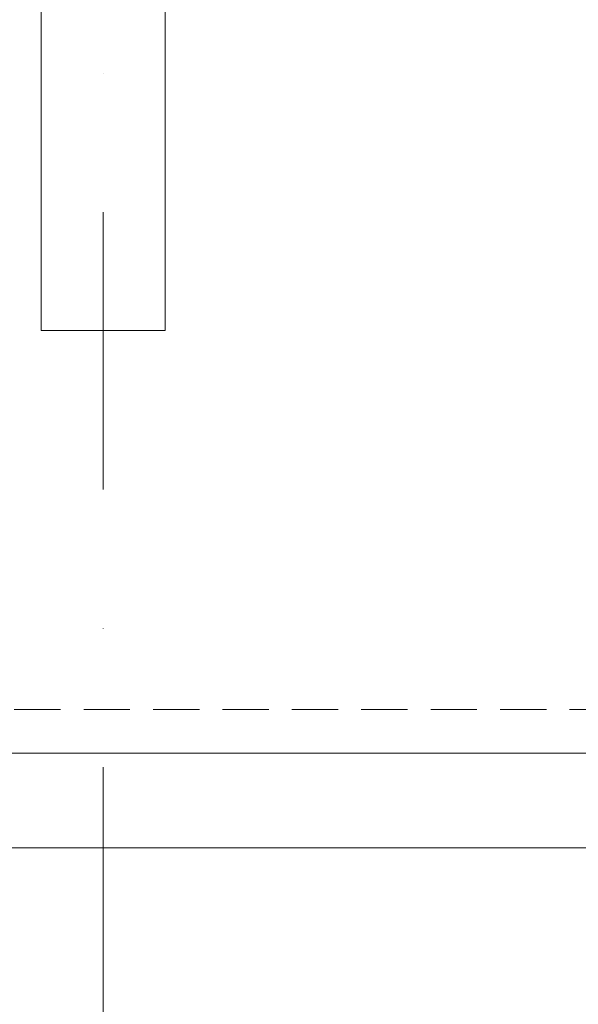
# Model space of a CAD drawing. Header units: millimetres. Extents: x -1695604 to 5289369, y -1488057 to 2187451.
# Tile 579 of 656: x 414435 to 415202, y 148615 to 149967. Entities that reach past the tile are written whole.
import ezdxf

# ---------------------------------------------------------------- set-up
doc = ezdxf.new("R2010")
doc.units = ezdxf.units.MM
for name, pattern in [('CENTERX2', [101.6, 63.5, -12.7, 12.7, -12.7]), ('DASHDOT', [25.4, 12.7, -6.35, 0, -6.35]), ('DASHED', [19.05, 12.7, -6.35]), ('HIDDEN', [9.525, 6.35, -3.175])]:
    doc.linetypes.add(name, pattern=pattern)
doc.layers.get('Defpoints').update_dxf_attribs({"color": 8})
for name, color, linetype, lineweight in [('A99_FVE', 30, 'Continuous', 5), ('A99_N_kce-pod', 7, 'DASHED', 20), ('A99_N_koty-200', 5, 'Continuous', 5), ('A99_N_koty-200 @ 1', 5, 'Continuous', 5), ('A99_N_koty-200 @ 10', 5, 'Continuous', 5), ('A99_N_koty-200 @ 100', 5, 'Continuous', 5), ('A99_N_koty-200 @ 200', 5, 'Continuous', 5), ('A99_N_koty-200 @ 250 (1)', 5, 'Continuous', 5), ('A99_N_koty-200 @ 250 (2)', 5, 'Continuous', 5), ('A99_N_koty-200 @ 400', 5, 'Continuous', 5), ('A99_S_kce-pohl', 7, 'Continuous', 5), ('A99_S_osy', 1, 'CENTERX2', 5)]:
    doc.layers.add(name, color=color, linetype=linetype, lineweight=lineweight)
doc.styles.add('A99_kota', font='isocpeur.ttf', dxfattribs={"height": 2})
doc.dimstyles.new('A99_kota_200 new', dxfattribs={"dimscale": 200, "dimtxt": 2, "dimasz": 1.2, "dimexe": 0.5, "dimexo": 1.5, "dimgap": 0.3, "dimtad": 1, "dimdec": 0, "dimzin": 3, "dimdsep": 46, "dimtxsty": 'A99_kota', "dimblk": 'ARCHTICK', "dimcen": 2.5, "dimazin": 2, "dimtfac": 0.75, "dimtdec": 0, "dimtmove": 2, "dimatfit": 0, "dimfxl": 0, "dimtolj": 1, "dimtzin": 0, "dimlwd": 5, "dimlwe": 5, "dimarcsym": 0})

# ---------------------------------------------------------------- blocks, each defined once
blk = doc.blocks.new('_ArchTick')
at = {"color": 0, "linetype": 'ByBlock', "const_width": 0.15}
blk.add_lwpolyline([(-0.5, -0.5), (0.5, 0.5)], dxfattribs=at)
blk = doc.blocks.new('*D4576')
at = {"layer": 'A99_N_koty-200', "color": 0, "linetype": 'Continuous', "lineweight": 5, "ltscale": 10, "transparency": 16777216}
for p, q in [((414550, 146925), (414550, 146475)), ((420550, 146925), (420550, 146475)), ((420550, 146525), (414550, 146525))]:
    blk.add_line(p, q, dxfattribs=at)
at = {"layer": 'Defpoints', "color": 0, "linetype": 'Continuous', "lineweight": 18, "ltscale": 10, "transparency": 16777216}
for p in [(414550, 149400), (420550, 149400), (414550, 146525)]:
    blk.add_point(p, dxfattribs=at)
at = {"layer": 'A99_N_koty-200', "color": 0, "linetype": 'Continuous', "lineweight": 5, "ltscale": 10, "transparency": 16777216, "xscale": 120, "yscale": 120, "zscale": 120, "rotation": 180}
blk.add_blockref('_ArchTick', (414550, 146525), dxfattribs=at)
at = {"layer": 'A99_N_koty-200', "color": 0, "linetype": 'Continuous', "lineweight": 5, "ltscale": 10, "transparency": 16777216, "xscale": 120, "yscale": 120, "zscale": 120}
blk.add_blockref('_ArchTick', (420550, 146525), dxfattribs=at)
at = {"layer": 'A99_N_koty-200', "color": 0, "linetype": 'Continuous', "ltscale": 10, "transparency": 16777216, "insert": (417550, 146655), "char_height": 200, "attachment_point": 5, "style": 'A99_kota'}
blk.add_mtext('\\A1;6000', dxfattribs=at)
blk = doc.blocks.new('*D4577')
at = {"layer": 'A99_N_koty-200', "color": 0, "linetype": 'Continuous', "lineweight": 5, "ltscale": 10, "transparency": 16777216}
for p, q in [((414550, 147325), (414550, 146425)), ((420550, 147325), (420550, 146425)), ((420550, 146525), (414550, 146525))]:
    blk.add_line(p, q, dxfattribs=at)
at = {"layer": 'Defpoints', "color": 0, "linetype": 'Continuous', "lineweight": 18, "ltscale": 10, "transparency": 16777216}
for p in [(414550, 149400), (420550, 149400), (414550, 146525)]:
    blk.add_point(p, dxfattribs=at)
at = {"layer": 'A99_N_koty-200', "color": 0, "linetype": 'Continuous', "lineweight": 5, "ltscale": 10, "transparency": 16777216, "xscale": 240, "yscale": 240, "zscale": 240, "rotation": 180}
blk.add_blockref('_ArchTick', (414550, 146525), dxfattribs=at)
at = {"layer": 'A99_N_koty-200', "color": 0, "linetype": 'Continuous', "lineweight": 5, "ltscale": 10, "transparency": 16777216, "xscale": 240, "yscale": 240, "zscale": 240}
blk.add_blockref('_ArchTick', (420550, 146525), dxfattribs=at)
at = {"layer": 'A99_N_koty-200', "color": 0, "linetype": 'Continuous', "ltscale": 10, "transparency": 16777216, "insert": (417550, 146785), "char_height": 400, "attachment_point": 5, "style": 'A99_kota'}
blk.add_mtext('\\A1;6000', dxfattribs=at)
blk = doc.blocks.new('*D4578')
at = {"layer": 'A99_N_koty-200', "color": 0, "linetype": 'Continuous', "lineweight": 5, "ltscale": 10, "transparency": 16777216}
for p, q in [((414550, 146529), (414550, 146524.5)), ((420550, 146525), (414550, 146525)), ((420550, 146529), (420550, 146524.5))]:
    blk.add_line(p, q, dxfattribs=at)
at = {"layer": 'Defpoints', "color": 0, "linetype": 'Continuous', "lineweight": 18, "ltscale": 10, "transparency": 16777216}
for p in [(414550, 149400), (420550, 149400), (414550, 146525)]:
    blk.add_point(p, dxfattribs=at)
at = {"layer": 'A99_N_koty-200', "color": 0, "linetype": 'Continuous', "lineweight": 5, "ltscale": 10, "transparency": 16777216, "xscale": 1.2, "yscale": 1.2, "zscale": 1.2, "rotation": 180}
blk.add_blockref('_ArchTick', (414550, 146525), dxfattribs=at)
at = {"layer": 'A99_N_koty-200', "color": 0, "linetype": 'Continuous', "lineweight": 5, "ltscale": 10, "transparency": 16777216, "xscale": 1.2, "yscale": 1.2, "zscale": 1.2}
blk.add_blockref('_ArchTick', (420550, 146525), dxfattribs=at)
at = {"layer": 'A99_N_koty-200', "color": 0, "linetype": 'Continuous', "ltscale": 10, "transparency": 16777216, "insert": (417550, 146526.3), "char_height": 2, "attachment_point": 5, "style": 'A99_kota'}
blk.add_mtext('\\A1;6000', dxfattribs=at)
blk = doc.blocks.new('*D4579')
at = {"layer": 'A99_N_koty-200', "color": 0, "linetype": 'Continuous', "lineweight": 5, "ltscale": 10, "transparency": 16777216}
for p, q in [((414550, 148125), (414550, 146325)), ((420550, 148125), (420550, 146325)), ((420550, 146525), (414550, 146525))]:
    blk.add_line(p, q, dxfattribs=at)
at = {"layer": 'Defpoints', "color": 0, "linetype": 'Continuous', "lineweight": 18, "ltscale": 10, "transparency": 16777216}
for p in [(414550, 149400), (420550, 149400), (414550, 146525)]:
    blk.add_point(p, dxfattribs=at)
at = {"layer": 'A99_N_koty-200', "color": 0, "linetype": 'Continuous', "lineweight": 5, "ltscale": 10, "transparency": 16777216, "xscale": 480, "yscale": 480, "zscale": 480, "rotation": 180}
blk.add_blockref('_ArchTick', (414550, 146525), dxfattribs=at)
at = {"layer": 'A99_N_koty-200', "color": 0, "linetype": 'Continuous', "lineweight": 5, "ltscale": 10, "transparency": 16777216, "xscale": 480, "yscale": 480, "zscale": 480}
blk.add_blockref('_ArchTick', (420550, 146525), dxfattribs=at)
at = {"layer": 'A99_N_koty-200', "color": 0, "linetype": 'Continuous', "ltscale": 10, "transparency": 16777216, "insert": (417550, 147045), "char_height": 800, "attachment_point": 5, "style": 'A99_kota'}
blk.add_mtext('\\A1;6000', dxfattribs=at)
blk = doc.blocks.new('*D4580')
at = {"layer": 'A99_N_koty-200', "color": 0, "linetype": 'Continuous', "lineweight": 5, "ltscale": 10, "transparency": 16777216}
for p, q in [((414550, 146565), (414550, 146520)), ((420550, 146565), (420550, 146520)), ((420550, 146525), (414550, 146525))]:
    blk.add_line(p, q, dxfattribs=at)
at = {"layer": 'Defpoints', "color": 0, "linetype": 'Continuous', "lineweight": 18, "ltscale": 10, "transparency": 16777216}
for p in [(414550, 149400), (420550, 149400), (414550, 146525)]:
    blk.add_point(p, dxfattribs=at)
at = {"layer": 'A99_N_koty-200', "color": 0, "linetype": 'Continuous', "lineweight": 5, "ltscale": 10, "transparency": 16777216, "xscale": 12, "yscale": 12, "zscale": 12, "rotation": 180}
blk.add_blockref('_ArchTick', (414550, 146525), dxfattribs=at)
at = {"layer": 'A99_N_koty-200', "color": 0, "linetype": 'Continuous', "lineweight": 5, "ltscale": 10, "transparency": 16777216, "xscale": 12, "yscale": 12, "zscale": 12}
blk.add_blockref('_ArchTick', (420550, 146525), dxfattribs=at)
at = {"layer": 'A99_N_koty-200', "color": 0, "linetype": 'Continuous', "ltscale": 10, "transparency": 16777216, "insert": (417550, 146538), "char_height": 20, "attachment_point": 5, "style": 'A99_kota'}
blk.add_mtext('\\A1;6000', dxfattribs=at)
blk = doc.blocks.new('*D4581')
at = {"layer": 'A99_N_koty-200', "color": 0, "linetype": 'Continuous', "lineweight": 5, "ltscale": 10, "transparency": 16777216}
for p, q in [((414550, 147525), (414550, 146400)), ((420550, 147525), (420550, 146400)), ((420550, 146525), (414550, 146525))]:
    blk.add_line(p, q, dxfattribs=at)
at = {"layer": 'Defpoints', "color": 0, "linetype": 'Continuous', "lineweight": 18, "ltscale": 10, "transparency": 16777216}
for p in [(414550, 149400), (420550, 149400), (414550, 146525)]:
    blk.add_point(p, dxfattribs=at)
at = {"layer": 'A99_N_koty-200', "color": 0, "linetype": 'Continuous', "lineweight": 5, "ltscale": 10, "transparency": 16777216, "xscale": 300, "yscale": 300, "zscale": 300, "rotation": 180}
blk.add_blockref('_ArchTick', (414550, 146525), dxfattribs=at)
at = {"layer": 'A99_N_koty-200', "color": 0, "linetype": 'Continuous', "lineweight": 5, "ltscale": 10, "transparency": 16777216, "xscale": 300, "yscale": 300, "zscale": 300}
blk.add_blockref('_ArchTick', (420550, 146525), dxfattribs=at)
at = {"layer": 'A99_N_koty-200', "color": 0, "linetype": 'Continuous', "ltscale": 10, "transparency": 16777216, "insert": (417550, 146850), "char_height": 500, "attachment_point": 5, "style": 'A99_kota'}
blk.add_mtext('\\A1;6000', dxfattribs=at)
blk = doc.blocks.new('*D4582')
at = {"layer": 'A99_N_koty-200', "color": 0, "linetype": 'Continuous', "lineweight": 5, "ltscale": 10, "transparency": 16777216}
for p, q in [((414550, 147525), (414550, 146400)), ((420550, 147525), (420550, 146400)), ((420550, 146525), (414550, 146525))]:
    blk.add_line(p, q, dxfattribs=at)
at = {"layer": 'Defpoints', "color": 0, "linetype": 'Continuous', "lineweight": 18, "ltscale": 10, "transparency": 16777216}
for p in [(414550, 149400), (420550, 149400), (414550, 146525)]:
    blk.add_point(p, dxfattribs=at)
at = {"layer": 'A99_N_koty-200', "color": 0, "linetype": 'Continuous', "lineweight": 5, "ltscale": 10, "transparency": 16777216, "xscale": 300, "yscale": 300, "zscale": 300, "rotation": 180}
blk.add_blockref('_ArchTick', (414550, 146525), dxfattribs=at)
at = {"layer": 'A99_N_koty-200', "color": 0, "linetype": 'Continuous', "lineweight": 5, "ltscale": 10, "transparency": 16777216, "xscale": 300, "yscale": 300, "zscale": 300}
blk.add_blockref('_ArchTick', (420550, 146525), dxfattribs=at)
at = {"layer": 'A99_N_koty-200', "color": 0, "linetype": 'Continuous', "ltscale": 10, "transparency": 16777216, "insert": (417550, 146850), "char_height": 500, "attachment_point": 5, "style": 'A99_kota'}
blk.add_mtext('\\A1;6000', dxfattribs=at)
blk = doc.blocks.new('*D4584')
at = {"layer": 'A99_N_koty-200', "color": 0, "linetype": 'Continuous', "lineweight": 5, "ltscale": 10, "transparency": 16777216}
for p, q in [((402550, 146925), (402550, 146475)), ((414550, 146925), (414550, 146475)), ((414550, 146525), (402550, 146525))]:
    blk.add_line(p, q, dxfattribs=at)
at = {"layer": 'Defpoints', "color": 0, "linetype": 'Continuous', "lineweight": 18, "ltscale": 10, "transparency": 16777216}
for p in [(402550, 149400), (414550, 149400), (402550, 146525)]:
    blk.add_point(p, dxfattribs=at)
at = {"layer": 'A99_N_koty-200', "color": 0, "linetype": 'Continuous', "lineweight": 5, "ltscale": 10, "transparency": 16777216, "xscale": 120, "yscale": 120, "zscale": 120, "rotation": 180}
blk.add_blockref('_ArchTick', (402550, 146525), dxfattribs=at)
at = {"layer": 'A99_N_koty-200', "color": 0, "linetype": 'Continuous', "lineweight": 5, "ltscale": 10, "transparency": 16777216, "xscale": 120, "yscale": 120, "zscale": 120}
blk.add_blockref('_ArchTick', (414550, 146525), dxfattribs=at)
at = {"layer": 'A99_N_koty-200', "color": 0, "linetype": 'Continuous', "ltscale": 10, "transparency": 16777216, "insert": (408550, 146655), "char_height": 200, "attachment_point": 5, "style": 'A99_kota'}
blk.add_mtext('\\A1;12000', dxfattribs=at)
blk = doc.blocks.new('*D4585')
at = {"layer": 'A99_N_koty-200', "color": 0, "linetype": 'Continuous', "lineweight": 5, "ltscale": 10, "transparency": 16777216}
for p, q in [((402550, 147325), (402550, 146425)), ((414550, 147325), (414550, 146425)), ((414550, 146525), (402550, 146525))]:
    blk.add_line(p, q, dxfattribs=at)
at = {"layer": 'Defpoints', "color": 0, "linetype": 'Continuous', "lineweight": 18, "ltscale": 10, "transparency": 16777216}
for p in [(402550, 149400), (414550, 149400), (402550, 146525)]:
    blk.add_point(p, dxfattribs=at)
at = {"layer": 'A99_N_koty-200', "color": 0, "linetype": 'Continuous', "lineweight": 5, "ltscale": 10, "transparency": 16777216, "xscale": 240, "yscale": 240, "zscale": 240, "rotation": 180}
blk.add_blockref('_ArchTick', (402550, 146525), dxfattribs=at)
at = {"layer": 'A99_N_koty-200', "color": 0, "linetype": 'Continuous', "lineweight": 5, "ltscale": 10, "transparency": 16777216, "xscale": 240, "yscale": 240, "zscale": 240}
blk.add_blockref('_ArchTick', (414550, 146525), dxfattribs=at)
at = {"layer": 'A99_N_koty-200', "color": 0, "linetype": 'Continuous', "ltscale": 10, "transparency": 16777216, "insert": (408550, 146785), "char_height": 400, "attachment_point": 5, "style": 'A99_kota'}
blk.add_mtext('\\A1;12000', dxfattribs=at)
blk = doc.blocks.new('*D4586')
at = {"layer": 'A99_N_koty-200', "color": 0, "linetype": 'Continuous', "lineweight": 5, "ltscale": 10, "transparency": 16777216}
for p, q in [((402550, 146529), (402550, 146524.5)), ((414550, 146525), (402550, 146525)), ((414550, 146529), (414550, 146524.5))]:
    blk.add_line(p, q, dxfattribs=at)
at = {"layer": 'Defpoints', "color": 0, "linetype": 'Continuous', "lineweight": 18, "ltscale": 10, "transparency": 16777216}
for p in [(402550, 149400), (414550, 149400), (402550, 146525)]:
    blk.add_point(p, dxfattribs=at)
at = {"layer": 'A99_N_koty-200', "color": 0, "linetype": 'Continuous', "lineweight": 5, "ltscale": 10, "transparency": 16777216, "xscale": 1.2, "yscale": 1.2, "zscale": 1.2, "rotation": 180}
blk.add_blockref('_ArchTick', (402550, 146525), dxfattribs=at)
at = {"layer": 'A99_N_koty-200', "color": 0, "linetype": 'Continuous', "lineweight": 5, "ltscale": 10, "transparency": 16777216, "xscale": 1.2, "yscale": 1.2, "zscale": 1.2}
blk.add_blockref('_ArchTick', (414550, 146525), dxfattribs=at)
at = {"layer": 'A99_N_koty-200', "color": 0, "linetype": 'Continuous', "ltscale": 10, "transparency": 16777216, "insert": (408550, 146526.3), "char_height": 2, "attachment_point": 5, "style": 'A99_kota'}
blk.add_mtext('\\A1;12000', dxfattribs=at)
blk = doc.blocks.new('*D4587')
at = {"layer": 'A99_N_koty-200', "color": 0, "linetype": 'Continuous', "lineweight": 5, "ltscale": 10, "transparency": 16777216}
for p, q in [((402550, 148125), (402550, 146325)), ((414550, 148125), (414550, 146325)), ((414550, 146525), (402550, 146525))]:
    blk.add_line(p, q, dxfattribs=at)
at = {"layer": 'Defpoints', "color": 0, "linetype": 'Continuous', "lineweight": 18, "ltscale": 10, "transparency": 16777216}
for p in [(402550, 149400), (414550, 149400), (402550, 146525)]:
    blk.add_point(p, dxfattribs=at)
at = {"layer": 'A99_N_koty-200', "color": 0, "linetype": 'Continuous', "lineweight": 5, "ltscale": 10, "transparency": 16777216, "xscale": 480, "yscale": 480, "zscale": 480, "rotation": 180}
blk.add_blockref('_ArchTick', (402550, 146525), dxfattribs=at)
at = {"layer": 'A99_N_koty-200', "color": 0, "linetype": 'Continuous', "lineweight": 5, "ltscale": 10, "transparency": 16777216, "xscale": 480, "yscale": 480, "zscale": 480}
blk.add_blockref('_ArchTick', (414550, 146525), dxfattribs=at)
at = {"layer": 'A99_N_koty-200', "color": 0, "linetype": 'Continuous', "ltscale": 10, "transparency": 16777216, "insert": (408550, 147045), "char_height": 800, "attachment_point": 5, "style": 'A99_kota'}
blk.add_mtext('\\A1;12000', dxfattribs=at)
blk = doc.blocks.new('*D4588')
at = {"layer": 'A99_N_koty-200', "color": 0, "linetype": 'Continuous', "lineweight": 5, "ltscale": 10, "transparency": 16777216}
for p, q in [((402550, 146565), (402550, 146520)), ((414550, 146565), (414550, 146520)), ((414550, 146525), (402550, 146525))]:
    blk.add_line(p, q, dxfattribs=at)
at = {"layer": 'Defpoints', "color": 0, "linetype": 'Continuous', "lineweight": 18, "ltscale": 10, "transparency": 16777216}
for p in [(402550, 149400), (414550, 149400), (402550, 146525)]:
    blk.add_point(p, dxfattribs=at)
at = {"layer": 'A99_N_koty-200', "color": 0, "linetype": 'Continuous', "lineweight": 5, "ltscale": 10, "transparency": 16777216, "xscale": 12, "yscale": 12, "zscale": 12, "rotation": 180}
blk.add_blockref('_ArchTick', (402550, 146525), dxfattribs=at)
at = {"layer": 'A99_N_koty-200', "color": 0, "linetype": 'Continuous', "lineweight": 5, "ltscale": 10, "transparency": 16777216, "xscale": 12, "yscale": 12, "zscale": 12}
blk.add_blockref('_ArchTick', (414550, 146525), dxfattribs=at)
at = {"layer": 'A99_N_koty-200', "color": 0, "linetype": 'Continuous', "ltscale": 10, "transparency": 16777216, "insert": (408550, 146538), "char_height": 20, "attachment_point": 5, "style": 'A99_kota'}
blk.add_mtext('\\A1;12000', dxfattribs=at)
blk = doc.blocks.new('*D4589')
at = {"layer": 'A99_N_koty-200', "color": 0, "linetype": 'Continuous', "lineweight": 5, "ltscale": 10, "transparency": 16777216}
for p, q in [((402550, 147525), (402550, 146400)), ((414550, 147525), (414550, 146400)), ((414550, 146525), (402550, 146525))]:
    blk.add_line(p, q, dxfattribs=at)
at = {"layer": 'Defpoints', "color": 0, "linetype": 'Continuous', "lineweight": 18, "ltscale": 10, "transparency": 16777216}
for p in [(402550, 149400), (414550, 149400), (402550, 146525)]:
    blk.add_point(p, dxfattribs=at)
at = {"layer": 'A99_N_koty-200', "color": 0, "linetype": 'Continuous', "lineweight": 5, "ltscale": 10, "transparency": 16777216, "xscale": 300, "yscale": 300, "zscale": 300, "rotation": 180}
blk.add_blockref('_ArchTick', (402550, 146525), dxfattribs=at)
at = {"layer": 'A99_N_koty-200', "color": 0, "linetype": 'Continuous', "lineweight": 5, "ltscale": 10, "transparency": 16777216, "xscale": 300, "yscale": 300, "zscale": 300}
blk.add_blockref('_ArchTick', (414550, 146525), dxfattribs=at)
at = {"layer": 'A99_N_koty-200', "color": 0, "linetype": 'Continuous', "ltscale": 10, "transparency": 16777216, "insert": (408550, 146850), "char_height": 500, "attachment_point": 5, "style": 'A99_kota'}
blk.add_mtext('\\A1;12000', dxfattribs=at)
blk = doc.blocks.new('*D4590')
at = {"layer": 'A99_N_koty-200', "color": 0, "linetype": 'Continuous', "lineweight": 5, "ltscale": 10, "transparency": 16777216}
for p, q in [((402550, 147525), (402550, 146400)), ((414550, 147525), (414550, 146400)), ((414550, 146525), (402550, 146525))]:
    blk.add_line(p, q, dxfattribs=at)
at = {"layer": 'Defpoints', "color": 0, "linetype": 'Continuous', "lineweight": 18, "ltscale": 10, "transparency": 16777216}
for p in [(402550, 149400), (414550, 149400), (402550, 146525)]:
    blk.add_point(p, dxfattribs=at)
at = {"layer": 'A99_N_koty-200', "color": 0, "linetype": 'Continuous', "lineweight": 5, "ltscale": 10, "transparency": 16777216, "xscale": 300, "yscale": 300, "zscale": 300, "rotation": 180}
blk.add_blockref('_ArchTick', (402550, 146525), dxfattribs=at)
at = {"layer": 'A99_N_koty-200', "color": 0, "linetype": 'Continuous', "lineweight": 5, "ltscale": 10, "transparency": 16777216, "xscale": 300, "yscale": 300, "zscale": 300}
blk.add_blockref('_ArchTick', (414550, 146525), dxfattribs=at)
at = {"layer": 'A99_N_koty-200', "color": 0, "linetype": 'Continuous', "ltscale": 10, "transparency": 16777216, "insert": (408550, 146850), "char_height": 500, "attachment_point": 5, "style": 'A99_kota'}
blk.add_mtext('\\A1;12000', dxfattribs=at)
blk = doc.blocks.new('*U5973')
at = {"layer": 'A99_N_koty-200 @ 1', "linetype": 'Continuous', "ltscale": 10}
dim = blk.add_linear_dim(base=(414550, 146525), p1=(420550, 149400), p2=(414550, 149400), angle=180, dimstyle='A99_kota_200 new', override={"dimscale": 1, "dimtix": 1, "dimtofl": 1, "dimtmove": 1, "dimatfit": 1}, dxfattribs=at)
dim.commit()
dim.dimension.update_dxf_attribs({"geometry": '*D4578', "text_midpoint": (417550, 146526.3)})
at = {"layer": 'A99_N_koty-200 @ 10', "linetype": 'Continuous', "ltscale": 10}
dim = blk.add_linear_dim(base=(414550, 146525), p1=(420550, 149400), p2=(414550, 149400), angle=180, dimstyle='A99_kota_200 new', override={"dimscale": 10, "dimtix": 1, "dimtofl": 1, "dimtmove": 1, "dimatfit": 1}, dxfattribs=at)
dim.commit()
dim.dimension.update_dxf_attribs({"geometry": '*D4580', "text_midpoint": (417550, 146538)})
at = {"layer": 'A99_N_koty-200 @ 100', "linetype": 'Continuous', "ltscale": 10}
dim = blk.add_linear_dim(base=(414550, 146525), p1=(420550, 149400), p2=(414550, 149400), angle=180, dimstyle='A99_kota_200 new', override={"dimscale": 100, "dimtix": 1, "dimtofl": 1, "dimtmove": 1, "dimatfit": 1}, dxfattribs=at)
dim.commit()
dim.dimension.update_dxf_attribs({"geometry": '*D4576', "text_midpoint": (417550, 146655)})
at = {"layer": 'A99_N_koty-200 @ 200', "linetype": 'Continuous', "ltscale": 10}
dim = blk.add_linear_dim(base=(414550, 146525), p1=(420550, 149400), p2=(414550, 149400), angle=180, dimstyle='A99_kota_200 new', override={"dimscale": 200, "dimtix": 1, "dimtofl": 1, "dimtmove": 1, "dimatfit": 1}, dxfattribs=at)
dim.commit()
dim.dimension.update_dxf_attribs({"geometry": '*D4577', "text_midpoint": (417550, 146785)})
at = {"layer": 'A99_N_koty-200 @ 250 (1)', "linetype": 'Continuous', "ltscale": 10}
dim = blk.add_linear_dim(base=(414550, 146525), p1=(420550, 149400), p2=(414550, 149400), angle=180, dimstyle='A99_kota_200 new', override={"dimscale": 250, "dimtix": 1, "dimtofl": 1, "dimtmove": 1, "dimatfit": 1}, dxfattribs=at)
dim.commit()
dim.dimension.update_dxf_attribs({"geometry": '*D4582', "text_midpoint": (417550, 146850)})
at = {"layer": 'A99_N_koty-200 @ 250 (2)', "linetype": 'Continuous', "ltscale": 10}
dim = blk.add_linear_dim(base=(414550, 146525), p1=(420550, 149400), p2=(414550, 149400), angle=180, dimstyle='A99_kota_200 new', override={"dimscale": 250, "dimtix": 1, "dimtofl": 1, "dimtmove": 1, "dimatfit": 1}, dxfattribs=at)
dim.commit()
dim.dimension.update_dxf_attribs({"geometry": '*D4581', "text_midpoint": (417550, 146850)})
at = {"layer": 'A99_N_koty-200 @ 400', "linetype": 'Continuous', "ltscale": 10}
dim = blk.add_linear_dim(base=(414550, 146525), p1=(420550, 149400), p2=(414550, 149400), angle=180, dimstyle='A99_kota_200 new', override={"dimscale": 400, "dimtix": 1, "dimtofl": 1, "dimtmove": 1, "dimatfit": 1}, dxfattribs=at)
dim.commit()
dim.dimension.update_dxf_attribs({"geometry": '*D4579', "text_midpoint": (417550, 147045)})
blk = doc.blocks.new('*U5974')
at = {"layer": 'A99_N_koty-200 @ 1', "linetype": 'Continuous', "ltscale": 10}
dim = blk.add_linear_dim(base=(402550, 146525), p1=(414550, 149400), p2=(402550, 149400), angle=180, dimstyle='A99_kota_200 new', override={"dimscale": 1, "dimtix": 1, "dimtofl": 1, "dimtmove": 1, "dimatfit": 1}, dxfattribs=at)
dim.commit()
dim.dimension.update_dxf_attribs({"geometry": '*D4586', "text_midpoint": (408550, 146526.3)})
at = {"layer": 'A99_N_koty-200 @ 10', "linetype": 'Continuous', "ltscale": 10}
dim = blk.add_linear_dim(base=(402550, 146525), p1=(414550, 149400), p2=(402550, 149400), angle=180, dimstyle='A99_kota_200 new', override={"dimscale": 10, "dimtix": 1, "dimtofl": 1, "dimtmove": 1, "dimatfit": 1}, dxfattribs=at)
dim.commit()
dim.dimension.update_dxf_attribs({"geometry": '*D4588', "text_midpoint": (408550, 146538)})
at = {"layer": 'A99_N_koty-200 @ 100', "linetype": 'Continuous', "ltscale": 10}
dim = blk.add_linear_dim(base=(402550, 146525), p1=(414550, 149400), p2=(402550, 149400), angle=180, dimstyle='A99_kota_200 new', override={"dimscale": 100, "dimtix": 1, "dimtofl": 1, "dimtmove": 1, "dimatfit": 1}, dxfattribs=at)
dim.commit()
dim.dimension.update_dxf_attribs({"geometry": '*D4584', "text_midpoint": (408550, 146655)})
at = {"layer": 'A99_N_koty-200 @ 200', "linetype": 'Continuous', "ltscale": 10}
dim = blk.add_linear_dim(base=(402550, 146525), p1=(414550, 149400), p2=(402550, 149400), angle=180, dimstyle='A99_kota_200 new', override={"dimscale": 200, "dimtix": 1, "dimtofl": 1, "dimtmove": 1, "dimatfit": 1}, dxfattribs=at)
dim.commit()
dim.dimension.update_dxf_attribs({"geometry": '*D4585', "text_midpoint": (408550, 146785)})
at = {"layer": 'A99_N_koty-200 @ 250 (1)', "linetype": 'Continuous', "ltscale": 10}
dim = blk.add_linear_dim(base=(402550, 146525), p1=(414550, 149400), p2=(402550, 149400), angle=180, dimstyle='A99_kota_200 new', override={"dimscale": 250, "dimtix": 1, "dimtofl": 1, "dimtmove": 1, "dimatfit": 1}, dxfattribs=at)
dim.commit()
dim.dimension.update_dxf_attribs({"geometry": '*D4590', "text_midpoint": (408550, 146850)})
at = {"layer": 'A99_N_koty-200 @ 250 (2)', "linetype": 'Continuous', "ltscale": 10}
dim = blk.add_linear_dim(base=(402550, 146525), p1=(414550, 149400), p2=(402550, 149400), angle=180, dimstyle='A99_kota_200 new', override={"dimscale": 250, "dimtix": 1, "dimtofl": 1, "dimtmove": 1, "dimatfit": 1}, dxfattribs=at)
dim.commit()
dim.dimension.update_dxf_attribs({"geometry": '*D4589', "text_midpoint": (408550, 146850)})
at = {"layer": 'A99_N_koty-200 @ 400', "linetype": 'Continuous', "ltscale": 10}
dim = blk.add_linear_dim(base=(402550, 146525), p1=(414550, 149400), p2=(402550, 149400), angle=180, dimstyle='A99_kota_200 new', override={"dimscale": 400, "dimtix": 1, "dimtofl": 1, "dimtmove": 1, "dimatfit": 1}, dxfattribs=at)
dim.commit()
dim.dimension.update_dxf_attribs({"geometry": '*D4587', "text_midpoint": (408550, 147045)})

msp = doc.modelspace()

# ---------------------------------------------------------------- linework, layer by layer
at = {"layer": 'A99_FVE', "linetype": 'Continuous', "lineweight": 15, "ltscale": 2}
msp.add_lwpolyline([(414465, 155305), (414635, 155305), (414635, 149540), (414465, 149540)], close=True, dxfattribs=at)
at = {"layer": 'A99_N_kce-pod', "linetype": 'HIDDEN', "lineweight": 5, "ltscale": 10}
msp.add_lwpolyline([(438875.5, 149020), (299400, 149020)], dxfattribs=at)
at = {"layer": 'A99_S_kce-pohl', "linetype": 'Continuous', "ltscale": 25}
msp.add_lwpolyline([(307330, 174440), (299400, 174440), (299400, 148960), (438875.5, 148960), (438875.5, 176350)], dxfattribs=at)
at = {"layer": 'A99_S_kce-pohl', "linetype": 'Continuous'}
msp.add_lwpolyline([(438875.5, 148830), (299400, 148830)], dxfattribs=at)
at = {"layer": 'A99_S_osy', "linetype": 'DASHDOT', "lineweight": 5, "ltscale": 30}
msp.add_lwpolyline([(414550, 250300), (414550, 146890)], dxfattribs=at)

# ---------------------------------------------------------------- block references
at = {"layer": 'A99_N_koty-200', "color": 3, "linetype": 'Continuous', "lineweight": 18}
for name in ['*U5974', '*U5973']:
    msp.add_blockref(name, (0, 0), dxfattribs=at)

doc.saveas('drawing.dxf')
